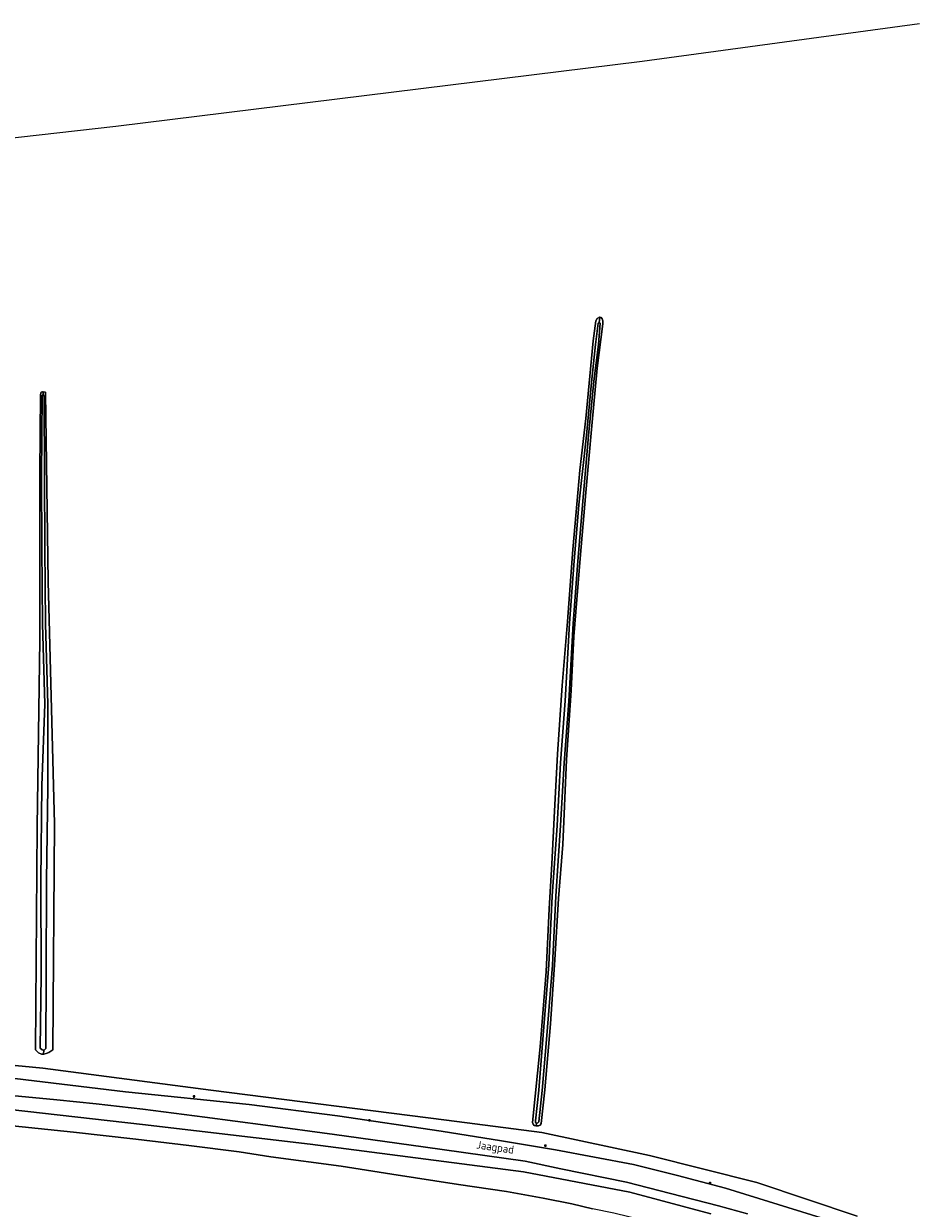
# Model space of a CAD drawing. Header units: metres. Extents: x 152610 to 160096, y 456114 to 462495.
# Tile 886 of 938: x 157775 to 157925, y 462071 to 462270. Entities that reach past the tile are written whole.
import ezdxf
from ezdxf.enums import TextEntityAlignment as Align

# ---------------------------------------------------------------- set-up
doc = ezdxf.new("R2010")
doc.units = ezdxf.units.M
doc.header["$LTSCALE"] = 0.5
doc.layers.get('0').update_dxf_attribs({"linetype": 'CONTINUOUS'})
for name, color, linetype, lineweight in [('B-PV-GK-BESCHOEIING-G', 251, 'GK-BESCHOEIING-SO', 18), ('B-PV-GR-GRAS-GV', 251, 'CONTINUOUS', 13), ('B-PV-IE-MEUBILAIR-S', 251, 'CONTINUOUS', 25), ('B-PV-OG-TERREIN_BEGROEID-GV', 251, 'CONTINUOUS', 18), ('B-PV-OG-TERREIN_OEVER-GV', 251, 'CONTINUOUS', 18), ('B-PV-OG-TOPOGRAFIE-T18', 1, 'CONTINUOUS', 18), ('B-PV-OG-WATER_SLOOT-GV', 251, 'CONTINUOUS', 18), ('B-PV-VH-GESLOTENVERHARDING_ASFALT-GV', 251, 'CONTINUOUS', 18)]:
    doc.layers.add(name, color=color, linetype=linetype, lineweight=lineweight)
doc.styles.add('NLCS-ISO-M750-T18', font='NLCS-ISO.ttf', dxfattribs={"height": 1.35})
doc.linetypes.add('GK-BESCHOEIING-SO', pattern='A,18,-3,[1,NLCS.SHX,S=0.6,R=0,X=0,Y=0],-3', length=24)

# ---------------------------------------------------------------- blocks, each defined once
blk = doc.blocks.new('SIE-MEUBILAIR_PAAL_LICHTMAST-SO')
for points in [[(-0.62, 0), (-1, 0)], [(-0.71, 0.71), (-0.44, 0.44)], [(0, 1), (0, 0.62)], [(0.44, 0.44), (0.71, 0.71)], [(1, 0), (0.62, 0)], [(-0.71, -0.71), (-0.44, -0.44)], [(0, -0.62), (0, -1)], [(0.44, -0.44), (0.71, -0.71)]]:
    blk.add_lwpolyline(points)
blk.add_circle((0, 0), 0.5)

msp = doc.modelspace()

# ---------------------------------------------------------------- linework, layer by layer
at = {"layer": 'B-PV-GK-BESCHOEIING-G', "flags": 128}
msp.add_lwpolyline([(157966.302, 462032.075), (157966.048, 462032.319), (157954.266, 462038.892), (157945.709, 462043.844), (157936.397, 462048.424), (157924.267, 462053.946), (157918.421, 462056.319), (157903.8, 462061.675), (157891.871, 462065.314), (157879.875, 462068.599), (157874.853, 462069.821), (157871.225, 462070.546), (157867.753, 462071.391), (157862.908, 462072.365), (157856.754, 462073.466), (157848.667, 462074.653), (157837.39, 462076.372), (157828.839, 462077.738), (157816.982, 462079.329), (157811.67, 462080.161), (157803.175, 462081.219), (157794.255, 462082.292), (157783.733, 462083.456), (157773.45, 462084.523), (157759.368, 462086.242)], dxfattribs=at)
at = {"layer": 'B-PV-GR-GRAS-GV', "flags": 128}
for points in [[(157926.374, 462270.3), (157879.605, 462263.938), (157790.866, 462252.999), (157729.697, 462246.078)], [(157759.278, 462096.111), (157778.553, 462094.255), (157806.898, 462090.566), (157846.594, 462085.52), (157862.68, 462083.434), (157880.84, 462079.546), (157898.93, 462074.972), (157915.841, 462069.34)]]:
    msp.add_lwpolyline(points, dxfattribs=at)
for points in [[(157872.458, 462220.812), (157872.67, 462220.766), (157872.863, 462220.56), (157872.956, 462220.216), (157872.953, 462219.696), (157872.03, 462212.256), (157871.112, 462202.535), (157870.105, 462191.265), (157869.148, 462180.188), (157868.11, 462167.031), (157867.649, 462157.889), (157866.823, 462146.231), (157866.212, 462131.981), (157865.486, 462122.863), (157864.864, 462112.51), (157864.175, 462101.758), (157863.212, 462090.632), (157862.562, 462084.912), (157862.394, 462084.675), (157862.134, 462084.571), (157861.741, 462084.572), (157861.669, 462084.573), (157861.392, 462084.629), (157861.222, 462084.802), (157861.112, 462085.134), (157862.42, 462097.875), (157863.428, 462110.579), (157863.9, 462121.093), (157864.399, 462128.724), (157864.826, 462137.594), (157865.349, 462147.2), (157866.142, 462158.781), (157867.014, 462169.526), (157867.937, 462181.688), (157869.103, 462195.05), (157870.082, 462203.735), (157871.33, 462216.87), (157871.81, 462220.205), (157872.039, 462220.597), (157872.41, 462220.822)], [(157778.64, 462208.247), (157779.004, 462208.211), (157779.037, 462208.067), (157779.48, 462176.296), (157780.522, 462135.443), (157780.229, 462097.353), (157779.561, 462096.925), (157779.107, 462096.716), (157778.763, 462096.64), (157778.666, 462096.641), (157778.32, 462096.642), (157777.823, 462096.844), (157777.338, 462097.377), (157777.62, 462134.996), (157778.067, 462166.399), (157778.067, 462176.445), (157778.059, 462194.611), (157778.15, 462207.794), (157778.307, 462208.192), (157778.528, 462208.258)]]:
    msp.add_lwpolyline(points, close=True, dxfattribs=at)
at = {"layer": 'B-PV-OG-TERREIN_BEGROEID-GV', "flags": 128}
for points in [[(157753.755, 462094.945), (157792.479, 462090.289), (157813.369, 462088.161), (157828.244, 462086.217), (157845.723, 462083.62), (157855.912, 462082.04), (157864.998, 462080.528), (157878.149, 462078.052), (157885.576, 462076.189), (157893.656, 462074.056), (157909.774, 462069.021)], [(157915.841, 462069.34), (157898.93, 462074.972), (157880.84, 462079.546), (157862.68, 462083.434), (157846.594, 462085.52), (157806.898, 462090.566), (157778.553, 462094.255), (157759.278, 462096.111)], [(157761.621, 462088.608), (157795.377, 462084.776), (157823.66, 462081.453), (157859.575, 462076.803), (157877.535, 462073.387), (157891.166, 462069.741)], [(157891.166, 462069.741), (157877.535, 462073.387), (157859.575, 462076.803), (157823.66, 462081.453), (157795.377, 462084.776), (157761.621, 462088.608)], [(157897.388, 462069.71), (157892.497, 462071.074), (157884.4, 462073.16), (157876.972, 462075.024), (157865.886, 462077.326), (157859.904, 462078.571), (157842.709, 462081.001), (157827.735, 462083.08), (157816.097, 462084.666), (157805.891, 462086.029), (157795.447, 462087.342), (157787.545, 462088.229), (157780.944, 462088.918), (157773.293, 462089.637)], [(157773.449, 462084.523), (157783.733, 462083.457), (157794.255, 462082.292), (157803.175, 462081.219), (157811.67, 462080.161), (157816.982, 462079.329), (157828.839, 462077.738), (157837.39, 462076.372), (157848.667, 462074.653), (157856.754, 462073.466), (157862.909, 462072.365), (157867.753, 462071.391), (157871.225, 462070.546)]]:
    msp.add_lwpolyline(points, dxfattribs=at)
at = {"layer": 'B-PV-OG-TERREIN_OEVER-GV', "flags": 128}
for points in [[(157872.458, 462220.812), (157872.41, 462220.822), (157872.039, 462220.597), (157871.81, 462220.205), (157871.33, 462216.87), (157870.082, 462203.735), (157869.103, 462195.05), (157867.937, 462181.688), (157867.014, 462169.526), (157866.142, 462158.781), (157865.349, 462147.2), (157864.826, 462137.594), (157864.399, 462128.724), (157863.9, 462121.093), (157863.428, 462110.579), (157862.42, 462097.875), (157861.112, 462085.134), (157861.222, 462084.802), (157861.392, 462084.629), (157861.669, 462084.573), (157861.741, 462084.572), (157861.793, 462084.998), (157861.622, 462085.121), (157861.612, 462085.414), (157862.194, 462090.543), (157862.932, 462099.816), (157863.87, 462111.662), (157864.436, 462123.277), (157865.263, 462135.185), (157865.847, 462145.742), (157866.618, 462156.172), (157867.351, 462169.265), (157868.091, 462179.014), (157868.933, 462189.206), (157870.219, 462200.934), (157871.083, 462209.841), (157871.759, 462216.259), (157872.174, 462219.827), (157872.246, 462219.865), (157872.334, 462219.882)], [(157872.67, 462220.766), (157872.458, 462220.812), (157872.334, 462219.882), (157872.528, 462219.82), (157872.223, 462216.249), (157871.477, 462210.031), (157870.584, 462200.879), (157869.531, 462189.148), (157868.689, 462178.967), (157867.95, 462169.225), (157867.217, 462156.133), (157866.446, 462145.704), (157865.862, 462135.147), (157865.035, 462123.242), (157864.468, 462111.624), (157863.53, 462099.768), (157862.73, 462090.485), (157862.157, 462085.202), (157862.038, 462085.077), (157861.793, 462084.998), (157861.741, 462084.572), (157862.134, 462084.571), (157862.394, 462084.675), (157862.562, 462084.912), (157863.212, 462090.632), (157864.175, 462101.758), (157864.864, 462112.51), (157865.486, 462122.863), (157866.212, 462131.981), (157866.823, 462146.231), (157867.649, 462157.889), (157868.11, 462167.031), (157869.148, 462180.188), (157870.105, 462191.265), (157871.112, 462202.535), (157872.03, 462212.256), (157872.953, 462219.696), (157872.956, 462220.216), (157872.863, 462220.56)], [(157778.64, 462208.247), (157778.528, 462208.258), (157778.307, 462208.192), (157778.15, 462207.794), (157778.059, 462194.611), (157778.067, 462176.445), (157778.067, 462166.399), (157777.62, 462134.996), (157777.338, 462097.377), (157777.823, 462096.844), (157778.32, 462096.642), (157778.666, 462096.641), (157778.713, 462097.326), (157778.437, 462097.328), (157778.128, 462097.652), (157778.27, 462109.915), (157778.229, 462125.857), (157778.411, 462141.907), (157778.925, 462155.632), (157778.531, 462169.125), (157778.422, 462181.962), (157778.364, 462194.084), (157778.437, 462207.693), (157778.515, 462207.76), (157778.642, 462207.769)], [(157779.004, 462208.211), (157778.64, 462208.247), (157778.642, 462207.769), (157778.659, 462207.77), (157778.768, 462207.415), (157778.864, 462194.087), (157778.922, 462181.965), (157779.031, 462169.135), (157779.425, 462155.639), (157779.397, 462141.669), (157779.183, 462125.84), (157779.146, 462109.889), (157779.058, 462097.557), (157778.791, 462097.326), (157778.713, 462097.326), (157778.666, 462096.641), (157778.763, 462096.64), (157779.107, 462096.716), (157779.561, 462096.925), (157780.229, 462097.353), (157780.522, 462135.443), (157779.48, 462176.296), (157779.037, 462208.067)]]:
    msp.add_lwpolyline(points, close=True, dxfattribs=at)
at = {"layer": 'B-PV-OG-WATER_SLOOT-GV', "flags": 128}
for points in [[(157872.528, 462219.82), (157872.334, 462219.882), (157872.246, 462219.865), (157872.174, 462219.827), (157871.759, 462216.259), (157871.083, 462209.841), (157870.219, 462200.934), (157868.933, 462189.206), (157868.091, 462179.014), (157867.351, 462169.265), (157866.618, 462156.172), (157865.847, 462145.742), (157865.263, 462135.185), (157864.436, 462123.277), (157863.87, 462111.662), (157862.932, 462099.816), (157862.194, 462090.543), (157861.612, 462085.414), (157861.622, 462085.121), (157861.793, 462084.998), (157862.038, 462085.077), (157862.157, 462085.202), (157862.73, 462090.485), (157863.53, 462099.768), (157864.468, 462111.624), (157865.035, 462123.242), (157865.862, 462135.147), (157866.446, 462145.704), (157867.217, 462156.133), (157867.95, 462169.225), (157868.689, 462178.967), (157869.531, 462189.148), (157870.584, 462200.879), (157871.477, 462210.031), (157872.223, 462216.249)], [(157778.768, 462207.415), (157778.659, 462207.77), (157778.642, 462207.769), (157778.515, 462207.76), (157778.437, 462207.693), (157778.364, 462194.084), (157778.422, 462181.962), (157778.531, 462169.125), (157778.925, 462155.632), (157778.411, 462141.907), (157778.229, 462125.857), (157778.27, 462109.915), (157778.128, 462097.652), (157778.437, 462097.328), (157778.713, 462097.326), (157778.791, 462097.326), (157779.058, 462097.557), (157779.146, 462109.889), (157779.183, 462125.84), (157779.397, 462141.669), (157779.425, 462155.639), (157779.031, 462169.135), (157778.922, 462181.965), (157778.864, 462194.087)]]:
    msp.add_lwpolyline(points, close=True, dxfattribs=at)
msp.add_lwpolyline([(157871.225, 462070.546), (157867.753, 462071.391), (157862.909, 462072.365), (157856.754, 462073.466), (157848.667, 462074.653), (157837.39, 462076.372), (157828.839, 462077.738), (157816.982, 462079.329), (157811.67, 462080.161), (157803.175, 462081.219), (157794.255, 462082.292), (157783.733, 462083.457), (157773.449, 462084.523)], dxfattribs=at)
at = {"layer": 'B-PV-VH-GESLOTENVERHARDING_ASFALT-GV', "flags": 128}
for points in [[(157909.774, 462069.021), (157893.656, 462074.056), (157885.576, 462076.189), (157878.149, 462078.052), (157864.998, 462080.528), (157855.912, 462082.04), (157845.723, 462083.62), (157828.244, 462086.217), (157813.369, 462088.161), (157792.479, 462090.289), (157753.755, 462094.945)], [(157773.293, 462089.637), (157780.944, 462088.918), (157787.545, 462088.229), (157795.447, 462087.342), (157805.891, 462086.029), (157816.097, 462084.666), (157827.735, 462083.08), (157842.709, 462081.001), (157859.904, 462078.571), (157865.886, 462077.326), (157876.972, 462075.024), (157884.4, 462073.16), (157892.497, 462071.074), (157897.388, 462069.71)]]:
    msp.add_lwpolyline(points, dxfattribs=at)

# ---------------------------------------------------------------- block references
at = {"layer": 'B-PV-IE-MEUBILAIR-S', "xscale": 0.2, "yscale": 0.2, "zscale": 0.2}
for p in [(157804.06, 462089.493), (157833.624, 462085.469), (157863.282, 462081.221), (157891.028, 462074.914)]:
    msp.add_blockref('SIE-MEUBILAIR_PAAL_LICHTMAST-SO', p, dxfattribs=at)

# ---------------------------------------------------------------- texts
at = {"layer": 'B-PV-OG-TOPOGRAFIE-T18', "style": 'NLCS-ISO-M750-T18'}
msp.add_text('Jaagpad', height=1.35, rotation=351.8, dxfattribs=at).set_placement((157854.8, 462080.757), align=Align.MIDDLE)

doc.saveas('drawing.dxf')
